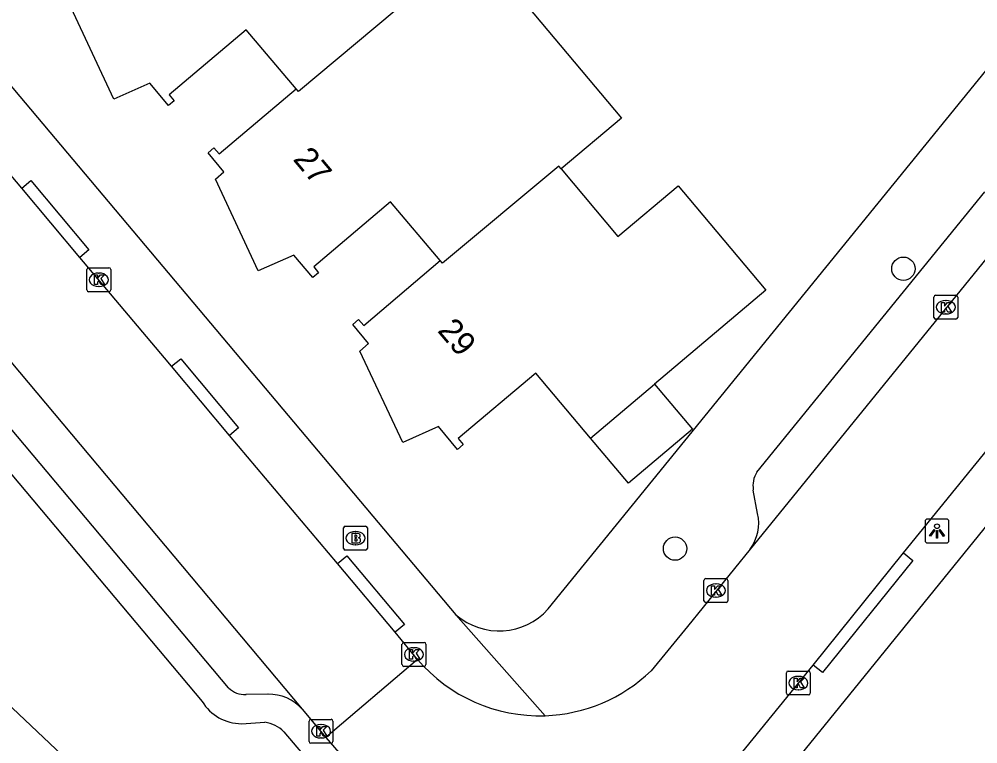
# Model space of a CAD drawing. Extents: x 157321 to 158827, y 386650 to 388532.
# Drawn here: x 157751.04 to 157791.17, y 387336.84 to 387367.17 of the extents above; entities that cross this region are included whole.
import ezdxf

# ---------------------------------------------------------------- set-up
doc = ezdxf.new("R2010")
doc.units = 0
for name, color, linetype in [('IMGEO_Boom', 7, 'Continuous'), ('IMGEO_Brandkraan', 7, 'Continuous'), ('IMGEO_Fietspad_gesloten', 7, 'Continuous'), ('IMGEO_Kolk', 7, 'Continuous'), ('IMGEO_Lichtpunt', 7, 'Continuous'), ('IMGEO_Pand', 7, 'Continuous'), ('IMGEO_Pand_nummerreeks', 7, 'Continuous'), ('IMGEO_Rijbaan_lokaal_open', 7, 'Continuous'), ('IMGEO_Voetpad_open', 7, 'Continuous')]:
    doc.layers.add(name, color=color, linetype=linetype)

msp = doc.modelspace()

# ---------------------------------------------------------------- linework, layer by layer
at = {"layer": 'IMGEO_Boom'}
for centre in [(157788.05, 387356.727), (157778.491, 387345.01)]:
    msp.add_circle(centre, 0.489, dxfattribs=at)
at = {"layer": 'IMGEO_Brandkraan'}
for p, q in [((157764.614, 387345.022), (157764.614, 387345.874)), ((157764.689, 387345.948), (157765.541, 387345.948)), ((157765.615, 387345.874), (157765.615, 387345.022)), ((157765.102, 387345.728), (157765.127, 387345.728)), ((157765.541, 387344.948), (157764.689, 387344.948)), ((157765.125, 387345.168), (157765.1, 387345.168))]:
    msp.add_line(p, q, dxfattribs=at)
for points in [[(157764.614, 387345.022), (157764.614, 387345.874)], [(157764.689, 387345.948), (157765.541, 387345.948)], [(157765.615, 387345.874), (157765.615, 387345.022)], [(157764.962, 387345.648), (157764.962, 387345.248), (157765.175, 387345.248)], [(157765.193, 387345.648), (157764.962, 387345.648)], [(157765.141, 387345.567), (157765.087, 387345.567), (157765.087, 387345.491)], [(157765.087, 387345.491), (157765.14, 387345.491)], [(157765.149, 387345.415), (157765.087, 387345.415), (157765.087, 387345.334)], [(157765.087, 387345.334), (157765.149, 387345.334)], [(157765.541, 387344.948), (157764.689, 387344.948)]]:
    msp.add_lwpolyline(points, dxfattribs=at)
for centre, radius, start, end in [((157764.691, 387345.872), 0.0765, 91.552, 178.448), ((157764.691, 387345.872), 0.0765, 91.552, 178.448), ((157765.539, 387345.872), 0.0765, 1.552, 88.448), ((157765.539, 387345.872), 0.0765, 1.552, 88.448), ((157765.142, 387345.529), 0.0379, 267.8285, 90.9355), ((157765.15, 387345.374), 0.0404, 269.8759, 90.5077), ((157765.197, 387345.503), 0.145, 59.4692, 91.5367), ((157765.222, 387345.55), 0.0922, 285.5137, 58.1501), ((157765.227, 387345.358), 0.105, 301.3115, 78.989), ((157764.691, 387345.024), 0.0765, 181.552, 268.448), ((157764.691, 387345.024), 0.0765, 181.552, 268.448), ((157765.181, 387345.499), 0.251, 268.6676, 293.5347), ((157765.539, 387345.024), 0.0765, 271.552, 358.448), ((157765.539, 387345.024), 0.0765, 271.552, 358.448)]:
    msp.add_arc(centre, radius, start, end, dxfattribs=at)
for centre, major_axis, ratio, start_param, end_param in [((157765.101, 387345.448), (-0.387, 0.002), 0.722429, 4.712389, 7.853982), ((157765.126, 387345.448), (-0.39, 0.002), 0.717154, 1.570796, 4.712389)]:
    msp.add_ellipse(centre, major_axis=major_axis, ratio=ratio, start_param=start_param, end_param=end_param, dxfattribs=at)
at = {"layer": 'IMGEO_Fietspad_gesloten'}
msp.add_lwpolyline([(157761.365, 387328.296), (157745.827, 387342.982)], dxfattribs=at)
at = {"layer": 'IMGEO_Kolk'}
for p, q in [((157753.869, 387355.839), (157753.869, 387356.691)), ((157753.944, 387356.765), (157754.796, 387356.765)), ((157754.87, 387356.691), (157754.87, 387355.839)), ((157754.357, 387356.545), (157754.382, 387356.545)), ((157754.38, 387355.985), (157754.355, 387355.985)), ((157754.796, 387355.765), (157753.944, 387355.765)), ((157789.323, 387354.688), (157789.323, 387355.54)), ((157789.398, 387355.614), (157790.25, 387355.614)), ((157789.811, 387355.394), (157789.836, 387355.394)), ((157790.324, 387355.54), (157790.324, 387354.688)), ((157790.25, 387354.614), (157789.398, 387354.614)), ((157789.834, 387354.834), (157789.809, 387354.834)), ((157779.778, 387343.757), (157780.63, 387343.757)), ((157779.703, 387342.831), (157779.703, 387343.683)), ((157780.191, 387343.537), (157780.216, 387343.537)), ((157780.704, 387343.683), (157780.704, 387342.831)), ((157780.214, 387342.977), (157780.189, 387342.977)), ((157780.63, 387342.757), (157779.778, 387342.757)), ((157767.062, 387340.157), (157767.062, 387341.009)), ((157767.137, 387341.083), (157767.989, 387341.083)), ((157768.063, 387341.009), (157768.063, 387340.157)), ((157767.55, 387340.863), (157767.575, 387340.863)), ((157767.573, 387340.303), (157767.548, 387340.303)), ((157767.989, 387340.083), (157767.137, 387340.083)), ((157783.153, 387338.959), (157783.153, 387339.811)), ((157783.228, 387339.885), (157784.08, 387339.885)), ((157784.154, 387339.811), (157784.154, 387338.959)), ((157783.641, 387339.665), (157783.666, 387339.665)), ((157783.664, 387339.105), (157783.639, 387339.105)), ((157784.08, 387338.885), (157783.228, 387338.885)), ((157763.172, 387336.939), (157763.172, 387337.791)), ((157763.247, 387337.865), (157764.099, 387337.865)), ((157764.173, 387337.791), (157764.173, 387336.939)), ((157763.66, 387337.645), (157763.685, 387337.645)), ((157763.683, 387337.085), (157763.658, 387337.085)), ((157764.099, 387336.865), (157763.247, 387336.865))]:
    msp.add_line(p, q, dxfattribs=at)
for points in [[(157753.869, 387355.839), (157753.869, 387356.691)], [(157753.944, 387356.765), (157754.796, 387356.765)], [(157754.87, 387356.691), (157754.87, 387355.839)], [(157754.19, 387356.465), (157754.313, 387356.465), (157754.313, 387356.314), (157754.443, 387356.465), (157754.607, 387356.465), (157754.461, 387356.314), (157754.614, 387356.065), (157754.462, 387356.065), (157754.377, 387356.229), (157754.313, 387356.162), (157754.313, 387356.065), (157754.19, 387356.065), (157754.19, 387356.465)], [(157754.796, 387355.765), (157753.944, 387355.765)], [(157789.323, 387354.688), (157789.323, 387355.54)], [(157789.398, 387355.614), (157790.25, 387355.614)], [(157790.324, 387355.54), (157790.324, 387354.688)], [(157789.644, 387355.314), (157789.767, 387355.314), (157789.767, 387355.163), (157789.897, 387355.314), (157790.061, 387355.314), (157789.915, 387355.163), (157790.068, 387354.914), (157789.916, 387354.914), (157789.831, 387355.078), (157789.767, 387355.011), (157789.767, 387354.914), (157789.644, 387354.914), (157789.644, 387355.314)], [(157790.25, 387354.614), (157789.398, 387354.614)], [(157779.778, 387343.757), (157780.63, 387343.757)], [(157779.703, 387342.831), (157779.703, 387343.683)], [(157780.024, 387343.457), (157780.147, 387343.457), (157780.147, 387343.306), (157780.277, 387343.457), (157780.441, 387343.457), (157780.295, 387343.306), (157780.448, 387343.057), (157780.296, 387343.057), (157780.211, 387343.221), (157780.147, 387343.154), (157780.147, 387343.057), (157780.024, 387343.057), (157780.024, 387343.457)], [(157780.704, 387343.683), (157780.704, 387342.831)], [(157780.63, 387342.757), (157779.778, 387342.757)], [(157767.062, 387340.157), (157767.062, 387341.009)], [(157767.137, 387341.083), (157767.989, 387341.083)], [(157768.063, 387341.009), (157768.063, 387340.157)], [(157767.383, 387340.783), (157767.506, 387340.783), (157767.506, 387340.632), (157767.636, 387340.783), (157767.8, 387340.783), (157767.654, 387340.632), (157767.807, 387340.383), (157767.655, 387340.383), (157767.57, 387340.547), (157767.506, 387340.48), (157767.506, 387340.383), (157767.383, 387340.383), (157767.383, 387340.783)], [(157767.989, 387340.083), (157767.137, 387340.083)], [(157783.153, 387338.959), (157783.153, 387339.811)], [(157783.228, 387339.885), (157784.08, 387339.885)], [(157784.154, 387339.811), (157784.154, 387338.959)], [(157783.474, 387339.585), (157783.597, 387339.585), (157783.597, 387339.434), (157783.727, 387339.585), (157783.891, 387339.585), (157783.745, 387339.434), (157783.898, 387339.185), (157783.746, 387339.185), (157783.661, 387339.349), (157783.597, 387339.282), (157783.597, 387339.185), (157783.474, 387339.185), (157783.474, 387339.585)], [(157784.08, 387338.885), (157783.228, 387338.885)], [(157763.172, 387336.939), (157763.172, 387337.791)], [(157763.247, 387337.865), (157764.099, 387337.865)], [(157764.173, 387337.791), (157764.173, 387336.939)], [(157763.493, 387337.565), (157763.616, 387337.565), (157763.616, 387337.414), (157763.746, 387337.565), (157763.91, 387337.565), (157763.764, 387337.414), (157763.917, 387337.165), (157763.765, 387337.165), (157763.68, 387337.329), (157763.616, 387337.262), (157763.616, 387337.165), (157763.493, 387337.165), (157763.493, 387337.565)], [(157764.099, 387336.865), (157763.247, 387336.865)]]:
    msp.add_lwpolyline(points, dxfattribs=at)
for centre, start, end in [((157753.946, 387356.689), 91.552, 178.448), ((157753.946, 387356.689), 91.552, 178.448), ((157754.794, 387356.689), 1.552, 88.448), ((157754.794, 387356.689), 1.552, 88.448), ((157753.946, 387355.841), 181.552, 268.448), ((157753.946, 387355.841), 181.552, 268.448), ((157754.794, 387355.841), 271.552, 358.448), ((157754.794, 387355.841), 271.552, 358.448), ((157789.4, 387355.538), 91.552, 178.448), ((157789.4, 387355.538), 91.552, 178.448), ((157790.248, 387355.538), 1.552, 88.448), ((157790.248, 387355.538), 1.552, 88.448), ((157789.4, 387354.69), 181.552, 268.448), ((157789.4, 387354.69), 181.552, 268.448), ((157790.248, 387354.69), 271.552, 358.448), ((157790.248, 387354.69), 271.552, 358.448), ((157779.78, 387343.681), 91.552, 178.448), ((157779.78, 387343.681), 91.552, 178.448), ((157780.628, 387343.681), 1.552, 88.448), ((157780.628, 387343.681), 1.552, 88.448), ((157779.78, 387342.833), 181.552, 268.448), ((157779.78, 387342.833), 181.552, 268.448), ((157780.628, 387342.833), 271.552, 358.448), ((157780.628, 387342.833), 271.552, 358.448), ((157767.139, 387341.007), 91.552, 178.448), ((157767.139, 387341.007), 91.552, 178.448), ((157767.987, 387341.007), 1.552, 88.448), ((157767.987, 387341.007), 1.552, 88.448), ((157767.139, 387340.159), 181.552, 268.448), ((157767.139, 387340.159), 181.552, 268.448), ((157767.987, 387340.159), 271.552, 358.448), ((157767.987, 387340.159), 271.552, 358.448), ((157783.23, 387339.809), 91.552, 178.448), ((157783.23, 387339.809), 91.552, 178.448), ((157784.078, 387339.809), 1.552, 88.448), ((157784.078, 387339.809), 1.552, 88.448), ((157783.23, 387338.961), 181.552, 268.448), ((157783.23, 387338.961), 181.552, 268.448), ((157784.078, 387338.961), 271.552, 358.448), ((157784.078, 387338.961), 271.552, 358.448), ((157763.249, 387337.789), 91.552, 178.448), ((157763.249, 387337.789), 91.552, 178.448), ((157764.097, 387337.789), 1.552, 88.448), ((157764.097, 387337.789), 1.552, 88.448), ((157763.249, 387336.941), 181.552, 268.448), ((157763.249, 387336.941), 181.552, 268.448), ((157764.097, 387336.941), 271.552, 358.448), ((157764.097, 387336.941), 271.552, 358.448)]:
    msp.add_arc(centre, 0.0765, start, end, dxfattribs=at)
for centre, major_axis, ratio, start_param, end_param in [((157754.356, 387356.265), (-0.387, 0.002), 0.722429, 4.712389, 7.853982), ((157754.381, 387356.265), (-0.39, 0.002), 0.717154, 1.570796, 4.712389), ((157789.81, 387355.114), (-0.387, 0.002), 0.722429, 4.712389, 7.853982), ((157789.835, 387355.114), (-0.39, 0.002), 0.717154, 1.570796, 4.712389), ((157780.19, 387343.257), (-0.387, 0.002), 0.722429, 4.712389, 7.853982), ((157780.215, 387343.257), (-0.39, 0.002), 0.717154, 1.570796, 4.712389), ((157767.549, 387340.583), (-0.387, 0.002), 0.722429, 4.712389, 7.853982), ((157767.574, 387340.583), (-0.39, 0.002), 0.717154, 1.570796, 4.712389), ((157783.64, 387339.385), (-0.387, 0.002), 0.722429, 4.712389, 7.853982), ((157783.665, 387339.385), (-0.39, 0.002), 0.717154, 1.570796, 4.712389), ((157763.659, 387337.365), (-0.387, 0.002), 0.722429, 4.712389, 7.853982), ((157763.684, 387337.365), (-0.39, 0.002), 0.717154, 1.570796, 4.712389)]:
    msp.add_ellipse(centre, major_axis=major_axis, ratio=ratio, start_param=start_param, end_param=end_param, dxfattribs=at)
at = {"layer": 'IMGEO_Lichtpunt'}
for p, q in [((157788.958, 387346.151), (157788.958, 387345.344)), ((157788.958, 387346.151), (157788.958, 387345.344)), ((157789.86, 387346.246), (157789.052, 387346.246)), ((157789.86, 387346.246), (157789.052, 387346.246)), ((157789.954, 387345.344), (157789.954, 387346.151)), ((157789.954, 387345.344), (157789.954, 387346.151)), ((157789.052, 387345.25), (157789.86, 387345.25)), ((157789.052, 387345.25), (157789.86, 387345.25))]:
    msp.add_line(p, q, dxfattribs=at)
for points in [[(157789.332, 387345.815), (157789.371, 387345.787), (157789.183, 387345.525), (157789.145, 387345.552), (157789.332, 387345.815)], [(157789.434, 387345.767), (157789.481, 387345.767), (157789.481, 387345.445), (157789.434, 387345.445), (157789.434, 387345.767)], [(157789.544, 387345.787), (157789.582, 387345.814), (157789.769, 387345.552), (157789.73, 387345.524), (157789.544, 387345.787)]]:
    msp.add_lwpolyline(points, dxfattribs=at)
msp.add_circle((157789.457, 387345.949), 0.0994, dxfattribs=at)
for centre, start, end in [((157789.052, 387346.151), 90, 180), ((157789.052, 387346.151), 90, 180), ((157789.86, 387346.151), 0, 90), ((157789.86, 387346.151), 0, 90), ((157789.052, 387345.344), 180, 270), ((157789.052, 387345.344), 180, 270), ((157789.86, 387345.344), 270, 0), ((157789.86, 387345.344), 270, 360)]:
    msp.add_arc(centre, 0.0946, start, end, dxfattribs=at)
at = {"layer": 'IMGEO_Pand'}
for points in [[(157762.626, 387364.26), (157760.543, 387366.725), (157757.32, 387364.002), (157757.525, 387363.759), (157757.282, 387363.554), (157756.509, 387364.49), (157755.002, 387363.824), (157753.208, 387367.646), (157753.562, 387367.976), (157752.891, 387368.78), (157753.134, 387368.984), (157753.345, 387368.734), (157756.565, 387371.443)], [(157770.191, 387370.217), (157767.679, 387368.1), (157767.582, 387368.215), (157762.723, 387364.145), (157762.626, 387364.26)], [(157770.191, 387370.217), (157772.585, 387367.394), (157776.248, 387363.03), (157773.722, 387360.91)], [(157768.66, 387357.075), (157766.575, 387359.529), (157763.365, 387356.802), (157763.571, 387356.56), (157763.329, 387356.355), (157762.536, 387357.297), (157761.046, 387356.639), (157759.255, 387360.469), (157759.607, 387360.781), (157758.948, 387361.582), (157759.191, 387361.787), (157759.402, 387361.537), (157762.626, 387364.26)], [(157773.722, 387360.91), (157773.626, 387361.025), (157768.757, 387356.961), (157768.66, 387357.075)], [(157773.722, 387360.91), (157776.1, 387358.077), (157778.626, 387360.198), (157779.075, 387359.664), (157782.289, 387355.834), (157777.634, 387351.897)], [(157774.955, 387349.632), (157772.667, 387352.35), (157769.42, 387349.617), (157769.626, 387349.372), (157769.381, 387349.166), (157768.595, 387350.126), (157767.095, 387349.449), (157765.293, 387353.27), (157765.656, 387353.594), (157765.005, 387354.398), (157765.247, 387354.603), (157765.458, 387354.354), (157768.66, 387357.075)], [(157777.634, 387351.897), (157779.224, 387350.009), (157776.545, 387347.744), (157774.955, 387349.632)], [(157774.955, 387349.632), (157777.634, 387351.897)]]:
    msp.add_lwpolyline(points, dxfattribs=at)
at = {"layer": 'IMGEO_Rijbaan_lokaal_open'}
for points in [[(157834.935, 387410.595), (157781.63, 387344.993)], [(157715.974, 387394.208), (157762.889, 387338.291)], [(157751.143, 387360.104), (157747.911, 387363.919)], [(157753.572, 387357.197), (157751.143, 387360.104)], [(157757.416, 387352.641), (157757.119, 387352.995), (157753.572, 387357.197)], [(157788.056, 387344.828), (157797.002, 387355.833)], [(157759.838, 387349.746), (157757.416, 387352.641)], [(157764.366, 387344.391), (157759.838, 387349.746)], [(157781.63, 387344.993), (157779.016, 387341.753), (157777.486, 387339.892)], [(157784.274, 387340.139), (157788.056, 387344.828)], [(157766.782, 387341.508), (157764.366, 387344.391)], [(157767.71, 387340.371), (157766.782, 387341.508)], [(157767.71, 387340.371), (157763.878, 387337.111)], [(157777.938, 387332.37), (157780.348, 387335.32), (157784.274, 387340.139)], [(157762.889, 387338.291), (157763.878, 387337.111)], [(157763.878, 387337.111), (157764.234, 387336.686), (157766.348, 387334.266), (157767.579, 387332.857)]]:
    msp.add_lwpolyline(points, dxfattribs=at)
for centre, radius, start, end in [((157772.821, 387344.735), 6.721, 220.4893, 271.9586), ((157772.827, 387344.733), 6.718, 271.9088, 313.9039)]:
    msp.add_arc(centre, radius, start, end, dxfattribs=at)
at = {"layer": 'IMGEO_Voetpad_open'}
for points in [[(157773.183, 387342.487), (157810.054, 387387.828), (157827.659, 387409.542), (157829.446, 387411.753)], [(157718.465, 387402.672), (157769.321, 387342.243)], [(157708.688, 387398.154), (157758.699, 387338.613)], [(157779.19, 387330.883), (157779.61, 387331.301), (157780, 387331.748), (157823.566, 387385.477), (157829.731, 387393.075)], [(157759.803, 387339.178), (157716.57, 387390.664)], [(157751.143, 387360.104), (157751.526, 387360.424), (157753.955, 387357.517), (157753.572, 387357.197)], [(157781.915, 387348.215), (157791.461, 387359.95)], [(157757.416, 387352.641), (157757.799, 387352.961), (157760.221, 387350.066), (157759.838, 387349.746)], [(157781.949, 387346.478), (157781.768, 387347.464)], [(157764.366, 387344.391), (157764.749, 387344.712), (157767.165, 387341.829), (157766.782, 387341.508)], [(157788.056, 387344.828), (157788.445, 387344.515), (157784.663, 387339.826), (157784.274, 387340.139)], [(157769.321, 387342.243), (157773.051, 387338.018)], [(157761.453, 387338.92), (157760.532, 387338.905)], [(157760.341, 387337.68), (157761.324, 387337.741)], [(157762.122, 387337.344), (157765.544, 387333.297), (157767.043, 387331.524)]]:
    msp.add_lwpolyline(points, dxfattribs=at)
for centre, radius, start, end in [((157782.836, 387347.645), 1.083, 148.2431, 189.6069), ((157780.227, 387346.071), 1.77, 322.4657, 13.2868), ((157771.129, 387344.313), 2.748, 228.8616, 318.3687), ((157760.475, 387339.862), 0.959, 225.5144, 273.4252), ((157761.475, 387337.016), 1.904, 42.0397, 90.6514), ((157760.357, 387339.619), 1.939, 211.2582, 269.5305), ((157761.113, 387336.316), 1.441, 45.5306, 81.5693)]:
    msp.add_arc(centre, radius, start, end, dxfattribs=at)

# ---------------------------------------------------------------- texts
at = {"layer": 'IMGEO_Pand_nummerreeks'}
for s, rotation, p in [('27', 310.0553, (157762.469, 387361.293)), ('29', 310.2787, (157768.514, 387354.119))]:
    msp.add_text(s, height=1, rotation=rotation, dxfattribs=at).set_placement(p)

doc.saveas('drawing.dxf')
